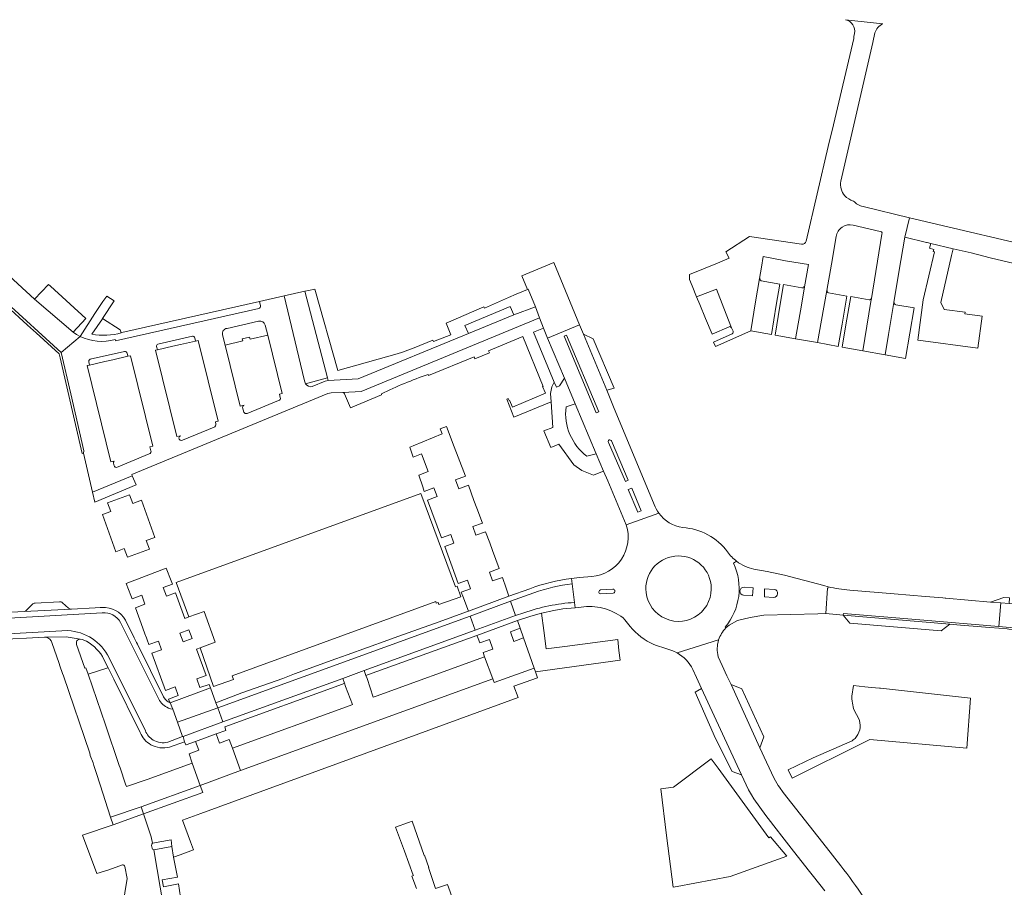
# Model space of a CAD drawing. Header units: metres. Extents: x 166325 to 190320, y 381923 to 404576.
# Tile 881 of 1056: x 174707 to 174948, y 401522 to 401734. Entities that reach past the tile are written whole.
import ezdxf

# ---------------------------------------------------------------- set-up
doc = ezdxf.new("R2010")
doc.units = ezdxf.units.M
for name, color, linetype, lineweight in [('B-WE-VH-VERHARDING_ASFALT-GV', 8, 'Continuous', 18), ('B-WE-VH-VERHARDING_BETONSTRAATSTEEN-GV', 8, 'Continuous', 18), ('B-WE-VH-VERHARDING_FUNDERING_ZAND-GV', 8, 'Continuous', 18), ('B-WE-VH-VERHARDING_HALFVERHARDING-GV', 8, 'Continuous', 18), ('B-WE-VH-VERHARDING_STRAATBAKSTEEN-GV', 8, 'Continuous', 18)]:
    doc.layers.add(name, color=color, linetype=linetype, lineweight=lineweight)

msp = doc.modelspace()

# ---------------------------------------------------------------- linework, layer by layer
at = {"layer": 'B-WE-VH-VERHARDING_ASFALT-GV'}
for points in [[(174881.983, 401601.519, -0.2917072), (174879.93, 401585.829)], [(174886.97, 401600.04, -0.1110515), (174882.749, 401601.963)], [(174842.512, 401596.464, 0.0523648), (174833.192, 401594.252)], [(174884.457, 401593.669, -0.9811811), (174884.588, 401595.637)], [(174910.392, 401594.914, -0.0424515), (174905.094, 401595.729)], [(174891.965, 401595.092, -0.9199381), (174891.796, 401593.143)], [(174830.731, 401589.386, -0.0660923), (174843.091, 401591.905)], [(174732.102, 401587.004, 0.2999222), (174727.623, 401589.319)], [(174719.171, 401585.018, -0.2719558), (174729.309, 401578.363)], [(174743.816, 401566.084, -0.1857658), (174741.446, 401568.268)], [(174738.153, 401560.497, 0.1618819), (174740.068, 401558.267)], [(174740.068, 401558.267, 0.2024526), (174743.654, 401557.763)]]:
    msp.add_lwpolyline(points, format="xyb", dxfattribs=at)
at = {"layer": 'B-WE-VH-VERHARDING_ASFALT-GV', "flags": 128}
for points in [[(174882.749, 401601.963), (174881.983, 401601.519)], [(174904.996, 401595.351), (174905.082, 401595.345), (174905.094, 401595.729), (174904.049, 401596.001), (174894.419, 401598.591), (174890.175, 401599.488), (174886.97, 401600.04)], [(174843.091, 401591.905), (174842.512, 401596.464)], [(174884.588, 401595.637), (174886.789, 401595.474), (174886.653, 401593.504)], [(174905.094, 401595.729), (174905.082, 401595.345), (174904.996, 401595.351), (174904.591, 401589.158), (174908.789, 401588.804), (174908.878, 401589.228), (174927.524, 401587.631), (174946.895, 401585.98), (174947.327, 401591.789)], [(174833.192, 401594.252), (174827.451, 401592.175), (174828.683, 401588.698), (174830.731, 401589.386)], [(174879.93, 401585.829), (174880.121, 401585.669), (174880.882, 401586.34), (174882.983, 401587.467), (174886.05, 401588.25), (174889.4, 401588.78), (174902.596, 401589.143), (174904.502, 401589.165), (174904.591, 401589.158), (174904.996, 401595.351)], [(174886.653, 401593.504), (174884.457, 401593.669)], [(174891.796, 401593.143), (174889.524, 401593.311), (174889.585, 401595.265), (174891.965, 401595.092)], [(174947.327, 401591.789), (174944.832, 401592), (174933.943, 401592.919), (174933.72, 401592.937), (174933.135, 401592.987), (174928.928, 401593.343), (174921.275, 401593.992), (174910.392, 401594.914)], [(174960.908, 401590.926), (174953.616, 401591.558), (174953.001, 401591.445), (174951.808, 401591.411), (174949.413, 401591.613), (174947.327, 401591.789), (174946.895, 401585.98), (174955.134, 401585.278), (174973.111, 401583.781), (174973.607, 401589.603)], [(174727.623, 401589.319), (174691.936, 401587.337)], [(174741.446, 401568.268), (174732.102, 401587.004)], [(174688.528, 401583.29), (174719.171, 401585.018)], [(174729.309, 401578.363), (174738.153, 401560.497)], [(174743.654, 401557.763), (174747.271, 401559.11), (174746.007, 401562.606), (174744.849, 401565.811), (174744.324, 401565.917), (174743.816, 401566.084)]]:
    msp.add_lwpolyline(points, dxfattribs=at)
msp.add_lwpolyline([(174818.811, 401585.094), (174817.596, 401588.575), (174755.857, 401566.171), (174757.141, 401562.691), (174786.417, 401573.326), (174791.698, 401575.245)], close=True, dxfattribs=at)
at = {"layer": 'B-WE-VH-VERHARDING_BETONSTRAATSTEEN-GV', "flags": 128}
for points in [[(174703.47, 401665.894), (174717.531, 401653.023), (174722.195, 401656.95), (174721.314, 401657.424), (174720.474, 401657.968), (174711.012, 401666.053), (174694.571, 401681.109)], [(174888.463, 401671.043), (174888.347, 401671.061), (174887.397, 401665.381), (174886.217, 401658.325), (174891.236, 401657.429), (174892.433, 401664.553)], [(174892.433, 401664.553), (174893.305, 401669.747), (174888.781, 401670.523)], [(174879.626, 401663.839), (174877.832, 401668.47), (174872.963, 401666.583), (174873.728, 401664.736), (174875.145, 401661.314), (174876.731, 401657.484), (174880.889, 401659.276)], [(174898.705, 401668.791), (174894.226, 401669.596), (174893.347, 401664.352), (174892.158, 401657.265), (174897.123, 401656.379), (174898.573, 401664.582)], [(174898.573, 401664.582), (174899.37, 401669.09), (174899.197, 401669.12)], [(174904.856, 401668.133), (174904.774, 401668.149), (174903.502, 401660.952), (174902.523, 401655.415), (174907.607, 401654.497), (174908.529, 401659.926), (174909.7, 401666.815)], [(174704.252, 401664.363), (174709.269, 401659.796), (174710.151, 401658.994), (174710.718, 401658.478), (174711.472, 401657.791), (174717.072, 401652.694), (174717.291, 401651.707), (174722.726, 401628.328), (174723.035, 401628.393), (174723.089, 401628.935), (174719.899, 401642.899), (174717.531, 401653.023), (174703.47, 401665.894)], [(174725.093, 401657.452), (174727.64, 401661.249), (174727.702, 401661.344), (174730.513, 401665.646), (174728.705, 401666.801), (174727.779, 401665.456), (174725.778, 401662.55), (174722.195, 401656.95)], [(174766.277, 401664.383), (174766.028, 401665.465), (174732.44, 401657.88), (174732.275, 401657.833)], [(174909.7, 401666.815), (174905.201, 401667.612)], [(174915.129, 401665.89), (174910.65, 401666.672), (174909.488, 401659.743), (174908.581, 401654.336), (174913.598, 401653.442), (174915.585, 401665.515)], [(174915.585, 401665.515), (174915.697, 401666.198), (174915.645, 401666.207)], [(174730.754, 401656.182), (174730.817, 401655.886), (174765.911, 401663.792)], [(174881.47, 401659.079), (174879.626, 401663.839)], [(174921.289, 401665.186), (174921.19, 401665.202), (174919.886, 401657.432), (174919.053, 401652.47), (174924.077, 401651.575), (174926.13, 401663.932)], [(174926.13, 401663.932), (174921.639, 401664.696)], [(174727.702, 401661.344), (174727.64, 401661.249), (174725.093, 401657.452)], [(174732.275, 401657.833), (174731.961, 401658.543), (174727.702, 401661.344)], [(174862.602, 401615.864), (174852.657, 401639.756), (174850.99, 401643.76), (174845.265, 401657.515), (174844.33, 401659.775), (174836.503, 401656.537), (174840.614, 401646.752), (174843.264, 401640.485), (174848.43, 401628.269), (174850.231, 401623.99), (174851.218, 401621.646), (174855.766, 401610.84), (174863.724, 401613.738)], [(174749.655, 401656.977), (174741.238, 401655.079)], [(174746.763, 401654.994), (174750.433, 401655.818), (174750.261, 401656.583)], [(174740.901, 401654.449), (174741.091, 401653.687), (174744.846, 401654.563), (174746.763, 401654.994)], [(174724.315, 401650.71), (174724.505, 401649.948), (174728.26, 401650.824), (174730.177, 401651.255)], [(174733.069, 401653.238), (174724.652, 401651.34)], [(174730.177, 401651.255), (174733.847, 401652.079), (174733.675, 401652.844)], [(174863.724, 401613.738), (174855.766, 401610.84)], [(174881.983, 401601.519), (174882.749, 401601.963)], [(174847.328, 401598.214), (174844.3, 401598.026), (174842.328, 401597.793), (174842.512, 401596.464), (174843.091, 401591.905), (174843.223, 401590.615), (174844.726, 401590.768)], [(174849.451, 401594.034), (174850.944, 401594.104), (174852.583, 401594.203)], [(174852.583, 401594.203), (174850.944, 401594.104), (174849.451, 401594.034)], [(174850.87, 401595.044), (174849.483, 401594.968)], [(174849.483, 401594.968), (174850.87, 401595.044)], [(174852.502, 401595.131), (174850.87, 401595.044)], [(174850.87, 401595.044), (174852.502, 401595.131)], [(174710.467, 401591.4), (174709.124, 401590.004), (174708.851, 401589.787), (174708.517, 401589.69), (174720.099, 401590.239), (174719.712, 401590.296), (174719.366, 401590.478), (174717.894, 401591.804)], [(174717.165, 401592.072), (174711.19, 401591.701)], [(174854.985, 401588.115), (174855.429, 401587.655), (174856.699, 401586.044)], [(174880.121, 401585.669), (174879.93, 401585.829)], [(174862.52, 401581.625), (174863.187, 401581.348), (174865.181, 401580.76), (174867.14, 401580.063), (174868.18, 401579.558), (174878.342, 401582.725)], [(174878.342, 401582.725), (174868.18, 401579.558)], [(174908.255, 401527.476), (174904.691, 401532.013), (174894.164, 401545.412), (174893.22, 401546.707), (174892.902, 401547.144), (174891.906, 401548.879), (174890.074, 401552.864), (174888.461, 401556.373), (174881.37, 401571.799), (174880.373, 401573.968), (174879.215, 401576.487), (174878.231, 401578.629)], [(174872.035, 401575.501), (174872.955, 401573.518), (174874.179, 401570.879), (174883.963, 401549.788), (174885.673, 401546.085), (174886.36, 401544.826), (174886.937, 401543.91), (174889.905, 401539.787), (174893.012, 401535.818), (174893.261, 401535.5), (174896.685, 401531.126), (174900.598, 401526.128), (174901.552, 401524.909), (174904.293, 401521.382)], [(174739.786, 401531.813), (174739.648, 401532.494), (174739.71, 401532.788), (174739.874, 401533.04), (174739.549, 401534.627), (174737.719, 401540.187), (174730.252, 401537.564), (174722.8, 401534.966), (174726.313, 401525.639), (174729.226, 401526.559), (174732.565, 401527.709)], [(174814.784, 401515.266), (174812.006, 401522.971), (174809.125, 401521.997), (174807.582, 401526.575), (174807.414, 401527.073), (174807.508, 401527.105), (174806.457, 401530.083), (174806.363, 401530.05), (174803.418, 401538.392), (174802.496, 401538.065), (174799.321, 401536.94), (174801.486, 401531.1), (174803.666, 401525.222), (174803.692, 401525.15), (174803.696, 401525.14), (174803.341, 401525.012), (174804.445, 401521.955)], [(174742.806, 401516.76), (174742.596, 401517.511), (174740.189, 401531.41)], [(174733.142, 401527.367), (174733.685, 401524.432), (174731.943, 401513.416), (174731.879, 401513.011), (174726.709, 401510.572), (174725.645, 401503.878), (174720.935, 401474.317)]]:
    msp.add_lwpolyline(points, dxfattribs=at)
for points in [[(174942.829, 401661.916), (174938.546, 401662.455), (174938.6, 401662.887), (174933.495, 401663.546), (174932.666, 401665.27), (174935.33, 401676.761), (174935.707, 401678.386), (174930.261, 401679.66), (174929.947, 401678.477), (174930.938, 401678.19), (174930.816, 401677.717), (174930.874, 401677.7), (174931.172, 401677.615), (174928.366, 401665.91), (174927.046, 401656.002), (174927.145, 401655.989), (174941.737, 401654.08)], [(174831.6, 401668.443), (174831.751, 401668.509), (174833.57, 401664.187), (174834.568, 401661.463), (174835.491, 401658.946), (174836.503, 401656.537), (174844.33, 401659.775), (174838.034, 401674.99), (174830.217, 401671.756)], [(174714.941, 401669.222), (174714.466, 401669.657), (174711.012, 401666.053), (174720.474, 401657.968), (174723.558, 401661.334)], [(174777.172, 401667.982), (174772.076, 401666.831), (174777.03, 401646.396), (174777.171, 401645.816), (174777.347, 401645.373), (174782.689, 401646.818)], [(174848.413, 401638.252), (174840.542, 401656.972), (174841.182, 401657.241), (174849.053, 401638.521)], [(174851.405, 401631.027), (174851.342, 401631.193), (174851.357, 401631.37), (174851.448, 401631.522), (174851.595, 401631.621), (174851.771, 401631.646), (174851.94, 401631.592), (174852.07, 401631.47), (174852.109, 401631.395), (174856.206, 401621.76), (174855.569, 401621.471)], [(174735.873, 401620.615), (174734.935, 401622.886), (174725.239, 401618.889), (174725.834, 401616.45)], [(174857.087, 401619.87), (174859.439, 401614.33), (174858.57, 401613.959), (174856.225, 401619.503)], [(174814.373, 401595.846), (174813.973, 401595.75), (174805.513, 401618.546), (174745.675, 401596.751), (174748.759, 401588.345), (174752.5, 401589.714), (174755.251, 401582.171), (174751.525, 401580.785), (174754.802, 401571.349), (174759.672, 401573.1), (174759.383, 401573.992), (174809.177, 401592.113), (174809.288, 401591.704), (174809.766, 401591.854), (174809.913, 401591.428), (174815.333, 401593.309)], [(174949.511, 401593.021), (174948.115, 401593.124), (174944.832, 401592), (174947.327, 401591.789), (174949.413, 401591.613)], [(174908.789, 401588.804), (174910.466, 401586.815), (174932.773, 401584.924), (174934.892, 401586.602)], [(174759.492, 401556.243), (174758.678, 401558.413), (174756.312, 401557.501), (174755.487, 401559.76), (174750.377, 401557.886), (174751.205, 401555.756), (174748.827, 401554.896), (174749.62, 401552.64), (174751.598, 401547.18), (174761.452, 401550.78)], [(174737.719, 401540.187), (174737.135, 401541.962), (174729.632, 401539.399), (174730.252, 401537.564)], [(174745.076, 401529.642), (174744.601, 401532.208), (174740.189, 401531.41), (174742.596, 401517.511), (174747.032, 401518.25), (174746.26, 401523.062), (174742.593, 401522.406), (174742.287, 401524.045), (174745.979, 401524.759)]]:
    msp.add_lwpolyline(points, close=True, dxfattribs=at)
at = {"layer": 'B-WE-VH-VERHARDING_BETONSTRAATSTEEN-GV'}
for points in [[(174888.781, 401670.523, -0.3843521), (174888.463, 401671.043)], [(174899.197, 401669.12, -0.4203367), (174898.705, 401668.791)], [(174905.201, 401667.612, -0.4043531), (174904.856, 401668.133)], [(174915.645, 401666.207, -0.4330373), (174915.129, 401665.89)], [(174765.911, 401663.792, 0.4231464), (174766.277, 401664.383)], [(174921.639, 401664.696, -0.4046334), (174921.289, 401665.186)], [(174880.889, 401659.276, -0.4319579), (174881.47, 401659.079)], [(174722.195, 401656.95, 0.1832021), (174730.754, 401656.182)], [(174725.093, 401657.452, 0.1112475), (174732.275, 401657.833)], [(174732.275, 401657.833, -0.1112475), (174725.093, 401657.452)], [(174750.261, 401656.583, 0.3737392), (174749.655, 401656.977)], [(174741.238, 401655.079, 0.3569071), (174740.901, 401654.449)], [(174724.652, 401651.34, 0.3569071), (174724.315, 401650.71)], [(174733.675, 401652.844, 0.3737392), (174733.069, 401653.238)], [(174863.724, 401613.738, -0.0688577), (174862.602, 401615.864)], [(174869.568, 401610.2, -0.2039968), (174863.724, 401613.738)], [(174855.766, 401610.84, -0.482047), (174847.328, 401598.214)], [(174880.533, 401604.246, 0.2238212), (174869.568, 401610.2)], [(174860.599, 401594.351, -0.9998758), (174876.49, 401596.208)], [(174882.749, 401601.963, -0.075801), (174880.533, 401604.246)], [(174879.93, 401585.829, 0.2917072), (174881.983, 401601.519)], [(174876.49, 401596.208, -1.0001242), (174860.599, 401594.351)], [(174849.483, 401594.968, 0.9207907), (174849.451, 401594.034)], [(174849.451, 401594.034, -0.9207907), (174849.483, 401594.968)], [(174852.583, 401594.203, 0.9902817), (174852.502, 401595.131)], [(174852.502, 401595.131, -0.9902817), (174852.583, 401594.203)], [(174711.19, 401591.701, 0.216973), (174710.467, 401591.4)], [(174717.894, 401591.804, 0.209003), (174717.165, 401592.072)], [(174844.726, 401590.768, -0.0976389), (174850.052, 401590.486)], [(174850.052, 401590.486, -0.1004303), (174854.985, 401588.115)], [(174856.699, 401586.044, 0.1172099), (174862.52, 401581.625)], [(174878.342, 401582.725, -0.1184118), (174880.121, 401585.669)], [(174878.231, 401578.629, -0.1418474), (174878.342, 401582.725)], [(174868.18, 401579.558, -0.1569777), (174872.035, 401575.501)], [(174740.189, 401531.41, -0.3399504), (174739.786, 401531.813)], [(174732.565, 401527.709, -0.412427), (174733.142, 401527.367)], [(174918.69, 401511.728, 0.0390668), (174908.255, 401527.476)]]:
    msp.add_lwpolyline(points, format="xyb", dxfattribs=at)
at = {"layer": 'B-WE-VH-VERHARDING_FUNDERING_ZAND-GV', "flags": 128}
for points in [[(174744.437, 401533.884), (174739.874, 401533.04), (174739.71, 401532.788), (174739.648, 401532.494), (174739.786, 401531.813)], [(174740.189, 401531.41), (174744.601, 401532.208), (174744.437, 401533.884)]]:
    msp.add_lwpolyline(points, dxfattribs=at)
at = {"layer": 'B-WE-VH-VERHARDING_FUNDERING_ZAND-GV'}
msp.add_lwpolyline([(174739.786, 401531.813, 0.3399504), (174740.189, 401531.41)], format="xyb", dxfattribs=at)
at = {"layer": 'B-WE-VH-VERHARDING_HALFVERHARDING-GV', "flags": 128}
msp.add_lwpolyline([(174911.289, 401571.625), (174910.928, 401569.005), (174910.912, 401568.346), (174910.988, 401567.802), (174911.063, 401567.285), (174911.317, 401565.978), (174911.573, 401565.396), (174912.549, 401563.608), (174912.764, 401563.056), (174912.904, 401562.48), (174912.964, 401561.891), (174912.945, 401561.299), (174912.846, 401560.715), (174912.67, 401560.149), (174912.419, 401559.612), (174912.098, 401559.114), (174911.713, 401558.664), (174911.271, 401558.27), (174911.028, 401558.093), (174901.497, 401553.877), (174895.337, 401551.005), (174896.363, 401548.969), (174913.98, 401557.719), (174915.292, 401558.371), (174939.051, 401556.275), (174939.925, 401568.515), (174917.906, 401570.914), (174917.685, 401570.936), (174915.727, 401571.135), (174914.077, 401571.302)], close=True, dxfattribs=at)
at = {"layer": 'B-WE-VH-VERHARDING_STRAATBAKSTEEN-GV', "flags": 128}
for points in [[(174918.475, 401733.383), (174913.928, 401733.822), (174909.391, 401734.375)], [(174911.584, 401730.989), (174911.428, 401730.306), (174911.388, 401729.762), (174906.416, 401708.656), (174905.167, 401703.356), (174899.754, 401680.233)], [(174908.194, 401694.901), (174916.028, 401728.773), (174916.572, 401731.125)], [(174919.053, 401652.47), (174919.886, 401657.432), (174921.19, 401665.202), (174922.439, 401672.646), (174923.878, 401681.222), (174925.057, 401685.971), (174913.652, 401688.673)], [(174986.015, 401671.525), (174980.085, 401672.894), (174974.387, 401674.209), (174961.139, 401677.422), (174925.057, 401685.971), (174923.878, 401681.222), (174929.162, 401679.91)], [(174911.211, 401684.152), (174917.873, 401682.606), (174918.212, 401682.482)], [(174898.612, 401679.461), (174885.888, 401681.352), (174880.104, 401677.605), (174880.922, 401676.067), (174878.044, 401674.887), (174871.217, 401672.087), (174871.256, 401670.815), (174871.854, 401669.332), (174872.963, 401666.583), (174877.832, 401668.47), (174879.626, 401663.839), (174881.47, 401659.079), (174881.884, 401658.19)], [(174881.684, 401657.599), (174877.111, 401655.561), (174877.551, 401654.448), (174886.217, 401658.325), (174887.397, 401665.381), (174888.347, 401671.061), (174888.812, 401673.846), (174889.252, 401676.475), (174894.733, 401675.455), (174900.327, 401674.506), (174899.37, 401669.09), (174898.573, 401664.582), (174897.123, 401656.379), (174902.523, 401655.415), (174903.502, 401660.952), (174904.774, 401668.149), (174905.908, 401674.565), (174907.104, 401681.333)], [(174918.291, 401681.949), (174915.697, 401666.198), (174915.585, 401665.515), (174913.598, 401653.442), (174919.053, 401652.47)], [(174929.162, 401679.91), (174929.301, 401679.875), (174930.261, 401679.66), (174935.707, 401678.386), (174940.13, 401677.351), (174944.772, 401676.145), (174953.368, 401674.151), (174958.217, 401673.008), (174966.72, 401671.052), (174971.388, 401669.969), (174977.024, 401668.575), (174983.233, 401667.039), (174984.205, 401666.784)], [(174777.347, 401645.373), (174777.171, 401645.816), (174777.03, 401646.396), (174772.076, 401666.831), (174766.028, 401665.465), (174766.277, 401664.383)], [(174765.911, 401663.792), (174730.817, 401655.886), (174730.754, 401656.182)], [(174734.935, 401622.886), (174734.833, 401623.17), (174782.813, 401642.957), (174783.572, 401643.123), (174786.423, 401643.263), (174790.896, 401643.467), (174834.568, 401661.463), (174833.57, 401664.187), (174828.247, 401662.236), (174817.161, 401657.667), (174790.219, 401646.533), (174782.888, 401646.199), (174782.139, 401645.989), (174778.937, 401644.669)], [(174758.123, 401658.907), (174765.83, 401660.635)], [(174765.83, 401660.635), (174758.123, 401658.907)], [(174818.561, 401651.974), (174818.759, 401651.493), (174822.289, 401652.958), (174822.09, 401653.438), (174830.446, 401656.896), (174835.452, 401644.731), (174835.277, 401644.659), (174836.028, 401643.05), (174827.94, 401639.612), (174827.207, 401641.321), (174827.094, 401641.274), (174826.895, 401641.755), (174826.516, 401641.598), (174828.272, 401637.204), (174837.357, 401640.954), (174837.267, 401643.012), (174837.596, 401644.626), (174838.161, 401645.767), (174833.1, 401657.955), (174835.491, 401658.946), (174834.568, 401661.463), (174790.896, 401643.467), (174786.423, 401643.263)], [(174757.031, 401657.316), (174757.639, 401654.839), (174761.996, 401655.829), (174761.859, 401656.387), (174763.619, 401656.787), (174763.756, 401656.229), (174768.093, 401657.213), (174767.488, 401659.681)], [(174767.488, 401659.681), (174768.093, 401657.213), (174771.581, 401642.973), (174770.954, 401642.827), (174771.145, 401642.008)], [(174722.195, 401656.95), (174717.531, 401653.023), (174719.899, 401642.899), (174723.089, 401628.935), (174723.035, 401628.393), (174725.239, 401618.889), (174734.935, 401622.886)], [(174741.238, 401655.079), (174749.655, 401656.977)], [(174750.261, 401656.583), (174750.433, 401655.818), (174751.096, 401655.978), (174755.956, 401636.186), (174755.272, 401636.036)], [(174762.313, 401640.091), (174761.314, 401639.867), (174757.639, 401654.839), (174757.031, 401657.316)], [(174746.771, 401632.65), (174745.863, 401632.442), (174740.667, 401653.583), (174741.091, 401653.687), (174740.901, 401654.449)], [(174724.652, 401651.34), (174733.069, 401653.238)], [(174733.675, 401652.844), (174733.847, 401652.079), (174734.527, 401652.232), (174739.952, 401630.086), (174739.289, 401629.948), (174739.514, 401628.981)], [(174807.333, 401647.624), (174807.404, 401647.38), (174818.561, 401651.974)], [(174730.508, 401626.433), (174729.728, 401626.272), (174723.935, 401649.815), (174724.505, 401649.948), (174724.315, 401650.71)], [(174841.029, 401639.694), (174843.264, 401640.485), (174840.614, 401646.752), (174839.393, 401644.856), (174838.671, 401644.553), (174838.161, 401645.767), (174837.596, 401644.626), (174837.267, 401643.012), (174837.357, 401640.954), (174837.831, 401634.694), (174835.632, 401633.883)], [(174770.747, 401641.271), (174763.066, 401638.108)], [(174786.884, 401642.937), (174788.288, 401639.487), (174795.942, 401642.661), (174795.871, 401642.902)], [(174762.265, 401638.442), (174761.939, 401639.559)], [(174754.953, 401634.768), (174747.273, 401631.605)], [(174755.272, 401636.036), (174755.394, 401635.515)], [(174835.632, 401633.883), (174837.275, 401629.818), (174839.244, 401630.614), (174842.965, 401625.57), (174844.914, 401624.173), (174847.767, 401623.03), (174848.325, 401623.231), (174850.231, 401623.99), (174848.43, 401628.269), (174846.147, 401627.634)], [(174739.104, 401628.241), (174731.067, 401624.932)], [(174730.535, 401625.272), (174730.34, 401625.969)], [(174842.512, 401596.464), (174842.328, 401597.793)], [(174827.061, 401593.401), (174817.143, 401589.795), (174816.663, 401589.62), (174809.985, 401587.192), (174799.855, 401583.566), (174797.485, 401582.688), (174787.479, 401579.054), (174784.748, 401578.072), (174774.587, 401574.412), (174771.744, 401573.342), (174761.781, 401569.761), (174755.42, 401567.376), (174755.857, 401566.171), (174817.596, 401588.575), (174827.451, 401592.175), (174833.192, 401594.252)], [(174832.162, 401595.256), (174827.061, 401593.401)], [(174819.249, 401583.853), (174829.135, 401587.457), (174832.429, 401588.577), (174835.021, 401589.293), (174838.01, 401589.944), (174840.285, 401590.315), (174843.223, 401590.615), (174843.091, 401591.905)], [(174727.578, 401590.665), (174727.102, 401590.635), (174725.844, 401590.554), (174720.099, 401590.239), (174708.517, 401589.69), (174705.432, 401589.514), (174690.567, 401588.869), (174683.594, 401588.372), (174683.53, 401588.361), (174663.568, 401586.296), (174632.26, 401582.116), (174631.984, 401581.879), (174631.636, 401581.771), (174628.65, 401581.369), (174628.312, 401581.365), (174628.001, 401581.497), (174617.996, 401580.214), (174617.785, 401579.989), (174617.999, 401578.548), (174665.212, 401584.809)], [(174691.936, 401587.337), (174727.623, 401589.319)], [(174830.731, 401589.386), (174828.683, 401588.698), (174818.811, 401585.094), (174791.698, 401575.245), (174792.109, 401574.034), (174792.749, 401574.265), (174819.249, 401583.853)], [(174955.134, 401585.278), (174946.895, 401585.98), (174927.524, 401587.631), (174908.878, 401589.228), (174908.789, 401588.804)], [(174908.789, 401588.804), (174934.892, 401586.602), (174937.531, 401586.379), (174944.691, 401585.775), (174946.837, 401585.594), (174948.886, 401585.421), (174949.292, 401585.387), (174952.486, 401585.122), (174956.175, 401584.816), (174963.672, 401584.194), (174973.046, 401583.416), (174973.124, 401583.41), (174978.424, 401582.97), (174995.025, 401581.592), (174996.818, 401581.444), (175004.699, 401580.809), (175010.37, 401580.352), (175024.315, 401579.229), (175052.768, 401576.938), (175055.036, 401576.755), (175056.547, 401576.428)], [(174732.102, 401587.004), (174741.446, 401568.268)], [(174742.767, 401568.581), (174742.627, 401568.838), (174736.198, 401581.737), (174736.015, 401582.105), (174735.444, 401583.251), (174733.28, 401587.593)], [(174629.577, 401574.801), (174632.806, 401575.275), (174664.667, 401579.537), (174672.996, 401580.651), (174680.305, 401581.39), (174687.629, 401581.952), (174694.965, 401582.337), (174705.785, 401582.997), (174709.111, 401583.181), (174713.515, 401583.396), (174713.637, 401583.393), (174713.823, 401583.373), (174718.829, 401583.48), (174722.199, 401582.96), (174722.677, 401582.874), (174723.76, 401582.393)], [(174719.171, 401585.018), (174688.528, 401583.29)], [(174722.199, 401582.96), (174718.829, 401583.48), (174713.823, 401583.373)], [(174715.316, 401582.076), (174717.054, 401576.996), (174717.267, 401576.4), (174717.918, 401574.496), (174718.115, 401573.939), (174724.539, 401555.04), (174724.689, 401554.501), (174725.365, 401552.647), (174725.558, 401552.067), (174726.132, 401550.282), (174727.088, 401547.308), (174729.632, 401539.399)], [(174721.328, 401581.636), (174723.317, 401575.794), (174723.602, 401575.898), (174724.135, 401574.339), (174728.729, 401575.818), (174729.037, 401575.931), (174728.03, 401577.954)], [(174729.632, 401539.399), (174737.135, 401541.962), (174751.598, 401547.18), (174749.62, 401552.64), (174738.585, 401548.621), (174733.546, 401546.894), (174733.337, 401547.435), (174731.965, 401551.465), (174731.769, 401552.039), (174728.398, 401561.94), (174724.135, 401574.339), (174723.602, 401575.898), (174723.317, 401575.794), (174721.328, 401581.636)], [(174723.76, 401582.393), (174722.677, 401582.874), (174722.199, 401582.96)], [(174728.03, 401577.954), (174729.037, 401575.931), (174730.416, 401573.16), (174736.919, 401560.09)], [(174738.153, 401560.497), (174729.309, 401578.363)], [(174743.816, 401566.084), (174744.324, 401565.917), (174744.849, 401565.811), (174744.181, 401567.382)], [(174744.035, 401556.546), (174747.705, 401557.859), (174747.412, 401559.161), (174747.271, 401559.11), (174743.654, 401557.763)]]:
    msp.add_lwpolyline(points, dxfattribs=at)
at = {"layer": 'B-WE-VH-VERHARDING_STRAATBAKSTEEN-GV'}
for points in [[(174909.391, 401734.375, -0.3973435), (174911.584, 401730.989)], [(174916.572, 401731.125, -0.2083844), (174918.475, 401733.383)], [(174909.204, 401691.343, -0.2271408), (174908.194, 401694.901)], [(174911.301, 401690.044, -0.1472654), (174909.204, 401691.343)], [(174913.652, 401688.673, -0.1358671), (174911.301, 401690.044)], [(174907.104, 401681.333, -0.4438437), (174911.211, 401684.152)], [(174918.212, 401682.482, -0.3732238), (174918.291, 401681.949)], [(174899.754, 401680.233, -0.3448679), (174898.612, 401679.461)], [(174766.277, 401664.383, -0.4231464), (174765.911, 401663.792)], [(174765.83, 401660.635, -0.4051347), (174767.488, 401659.681)], [(174767.488, 401659.681, 0.4051347), (174765.83, 401660.635)], [(174757.031, 401657.316, -0.4461675), (174758.123, 401658.907)], [(174758.123, 401658.907, 0.4461675), (174757.031, 401657.316)], [(174881.884, 401658.19, -0.3623966), (174881.684, 401657.599)], [(174730.754, 401656.182, -0.1832021), (174722.195, 401656.95)], [(174749.655, 401656.977, -0.3737392), (174750.261, 401656.583)], [(174740.901, 401654.449, -0.3569071), (174741.238, 401655.079)], [(174724.315, 401650.71, -0.3569071), (174724.652, 401651.34)], [(174733.069, 401653.238, -0.3737392), (174733.675, 401652.844)], [(174795.871, 401642.902, -0.0345754), (174807.333, 401647.624)], [(174778.937, 401644.669, -0.3182296), (174777.347, 401645.373)], [(174771.145, 401642.008, -0.4150559), (174770.747, 401641.271)], [(174786.423, 401643.263, -0.3390938), (174786.884, 401642.937)], [(174761.939, 401639.559, -0.3686073), (174762.313, 401640.091)], [(174846.147, 401627.634, -0.2680056), (174841.029, 401639.694)], [(174763.066, 401638.108, -0.424127), (174762.265, 401638.442)], [(174755.394, 401635.515, -0.4357378), (174754.953, 401634.768)], [(174747.273, 401631.605, -1.1253849), (174746.771, 401632.65)], [(174739.514, 401628.981, -0.4211265), (174739.104, 401628.241)], [(174730.34, 401625.969, -0.3576873), (174730.508, 401626.433)], [(174731.067, 401624.932, -0.3505867), (174730.535, 401625.272)], [(174842.328, 401597.793, 0.0534247), (174832.162, 401595.256)], [(174833.192, 401594.252, -0.0523648), (174842.512, 401596.464)], [(174733.28, 401587.593, 0.287232), (174727.578, 401590.665)], [(174843.091, 401591.905, 0.0660923), (174830.731, 401589.386)], [(174727.623, 401589.319, -0.2999222), (174732.102, 401587.004)], [(174729.309, 401578.363, 0.2719558), (174719.171, 401585.018)], [(174713.823, 401583.373, -0.28602), (174715.316, 401582.076)], [(174722.199, 401582.96, 0.4950963), (174721.328, 401581.636)], [(174721.328, 401581.636, -0.4950963), (174722.199, 401582.96)], [(174728.03, 401577.954, 0.1548991), (174723.76, 401582.393)], [(174723.76, 401582.393, -0.1548991), (174728.03, 401577.954)], [(174741.446, 401568.268, 0.1857658), (174743.816, 401566.084)], [(174744.181, 401567.382, -0.1610662), (174742.767, 401568.581)], [(174736.919, 401560.09, 0.1700392), (174739.516, 401557.118)], [(174740.068, 401558.267, -0.1618819), (174738.153, 401560.497)], [(174739.516, 401557.118, 0.197827), (174744.035, 401556.546)], [(174743.654, 401557.763, -0.2024526), (174740.068, 401558.267)]]:
    msp.add_lwpolyline(points, format="xyb", dxfattribs=at)
at = {"layer": 'B-WE-VH-VERHARDING_STRAATBAKSTEEN-GV', "flags": 128}
for points in [[(174782.689, 401646.818), (174782.888, 401646.199), (174790.219, 401646.533), (174817.161, 401657.667), (174816.282, 401659.646), (174827.37, 401664.242), (174828.247, 401662.236), (174833.57, 401664.187), (174831.751, 401668.509), (174831.6, 401668.443), (174828.868, 401667.253), (174826.98, 401666.43), (174821.06, 401663.85), (174820.91, 401664.18), (174811.72, 401660.22), (174812.85, 401657.36), (174808.6, 401655.69), (174808.47, 401656.06), (174803.88, 401654.11), (174801.076, 401653.06), (174799.724, 401652.68), (174785.185, 401648.594), (174779.584, 401668.526), (174778.05, 401668.18), (174777.172, 401667.982)], [(174847.665, 401656.365), (174845.265, 401657.515), (174850.99, 401643.76), (174852.782, 401644.267)], [(174819.205, 401614.974), (174818.506, 401616.838), (174817.207, 401620.542), (174814.796, 401619.669), (174814.004, 401621.838), (174816.476, 401622.743), (174813.275, 401631.014), (174812.453, 401633.233), (174811.782, 401634.945), (174810.269, 401634.321), (174810.758, 401633.149), (174803.631, 401630.176), (174802.79, 401629.841), (174803.66, 401627.442), (174805.719, 401628.24), (174807.304, 401623.941), (174805.032, 401623.049), (174805.972, 401620.139), (174806.374, 401619.062), (174808.733, 401619.924), (174809.516, 401617.778), (174807.157, 401616.917), (174810.585, 401607.679), (174812.826, 401608.483), (174813.591, 401606.355), (174811.349, 401605.55), (174814.656, 401596.555), (174816.929, 401597.372), (174817.695, 401595.244), (174815.422, 401594.426), (174815.768, 401593.465), (174817.143, 401589.795), (174827.061, 401593.401), (174826.426, 401595.396), (174825.464, 401597.98), (174823.084, 401597.201), (174822.314, 401599.334), (174824.667, 401600.211), (174823.039, 401604.599), (174822.404, 401606.468), (174821.345, 401609.143), (174819.009, 401608.314), (174818.22, 401610.477), (174820.567, 401611.285)], [(174737.187, 401616.878), (174735.058, 401616.098), (174734.292, 401618.19), (174728.922, 401616.264), (174729.725, 401614.166), (174727.682, 401613.385), (174730.921, 401604.305), (174732.99, 401605.075), (174733.78, 401602.954), (174739.141, 401604.904), (174738.381, 401607.016), (174740.506, 401607.782)], [(174752.5, 401589.714), (174748.759, 401588.345), (174747.842, 401588.009), (174745.553, 401594.249), (174743.315, 401593.413), (174742.516, 401595.551), (174744.754, 401596.387), (174744.464, 401597.163), (174743.254, 401600.316), (174733.472, 401596.564), (174734.595, 401593.629), (174734.921, 401592.749), (174737.258, 401593.649), (174738.019, 401591.496), (174735.705, 401590.605), (174737.54, 401585.583), (174738.037, 401584.234), (174738.404, 401583.234), (174738.595, 401582.717), (174739.002, 401581.609), (174741.344, 401582.454), (174742.079, 401580.339), (174739.749, 401579.459), (174743.058, 401570.404), (174745.44, 401571.262), (174746.201, 401569.12), (174743.851, 401568.234), (174744.181, 401567.382), (174754.086, 401571.062), (174753.763, 401571.866), (174751.512, 401571.065), (174750.75, 401573.208), (174753.001, 401574.009), (174750.695, 401580.49), (174751.525, 401580.785), (174755.251, 401582.171)], [(174828.683, 401588.698), (174827.451, 401592.175), (174817.596, 401588.575), (174818.811, 401585.094)], [(174853.658, 401582.816), (174840.728, 401581.135), (174836.812, 401580.641), (174836.197, 401580.564), (174835.637, 401585.025), (174835.021, 401589.293), (174832.429, 401588.577), (174829.135, 401587.457), (174829.783, 401585.589), (174830.653, 401583.229), (174833.26, 401575.86), (174833.589, 401574.913), (174854.286, 401577.765), (174853.978, 401580.122)], [(174830.653, 401583.229), (174828.276, 401582.344), (174827.432, 401584.72), (174829.783, 401585.589), (174829.135, 401587.457), (174819.249, 401583.853), (174819.553, 401583.045), (174819.93, 401581.989), (174822.277, 401582.85), (174823.097, 401580.492), (174820.796, 401579.639), (174821.125, 401578.626), (174823.127, 401573.212), (174823.463, 401572.303), (174833.26, 401575.86)], [(174746.603, 401584.408), (174748.765, 401585.213), (174749.561, 401583.074), (174747.399, 401582.269)], [(174823.127, 401573.212), (174821.125, 401578.626), (174794.564, 401568.997), (174793.898, 401568.766), (174792.364, 401573.284), (174792.109, 401574.034), (174791.698, 401575.245), (174786.417, 401573.326), (174786.854, 401572.144), (174787.138, 401571.376), (174788.784, 401566.923), (174788.257, 401566.697), (174759.492, 401556.243), (174761.452, 401550.78)], [(174805.012, 401559.801), (174829.29, 401568.69), (174828.3, 401571.39), (174834.08, 401573.5), (174833.589, 401574.913), (174833.26, 401575.86), (174823.463, 401572.303), (174823.127, 401573.212), (174761.452, 401550.78), (174751.598, 401547.18), (174752.207, 401545.468), (174737.719, 401540.187), (174739.549, 401534.627), (174739.874, 401533.04), (174744.437, 401533.884), (174744.601, 401532.208), (174745.076, 401529.642), (174746.64, 401530.21), (174749.92, 401531.401), (174749.183, 401533.396), (174747.24, 401538.65), (174751.752, 401540.302)], [(174786.332, 401571.954), (174786.854, 401572.144), (174786.417, 401573.326), (174757.141, 401562.691), (174747.412, 401559.161), (174747.705, 401557.859), (174748.052, 401557.081), (174748.136, 401557.11), (174750.377, 401557.886), (174755.487, 401559.76), (174757.83, 401560.624), (174757.576, 401561.467)], [(174884.008, 401570.764), (174881.37, 401571.799), (174888.461, 401556.373), (174889.431, 401559.064)], [(174755.42, 401567.376), (174754.086, 401571.062), (174744.181, 401567.382), (174744.849, 401565.811), (174746.007, 401562.606), (174755.857, 401566.171)], [(174874.179, 401570.879), (174872.601, 401570), (174877.575, 401558.669), (174881.688, 401550.589), (174883.963, 401549.788)], [(174757.141, 401562.691), (174755.857, 401566.171), (174746.007, 401562.606), (174747.271, 401559.11), (174747.412, 401559.161)], [(174878.238, 401551.353), (174876.492, 401553.647), (174867.27, 401546.72), (174864.222, 401546.319), (174865.58, 401534.9), (174867.2, 401522.291), (174868.188, 401522.417), (174881.171, 401524.856), (174895.03, 401529.83), (174890.999, 401534.608), (174890.64, 401534.357)]]:
    msp.add_lwpolyline(points, close=True, dxfattribs=at)

doc.saveas('drawing.dxf')
